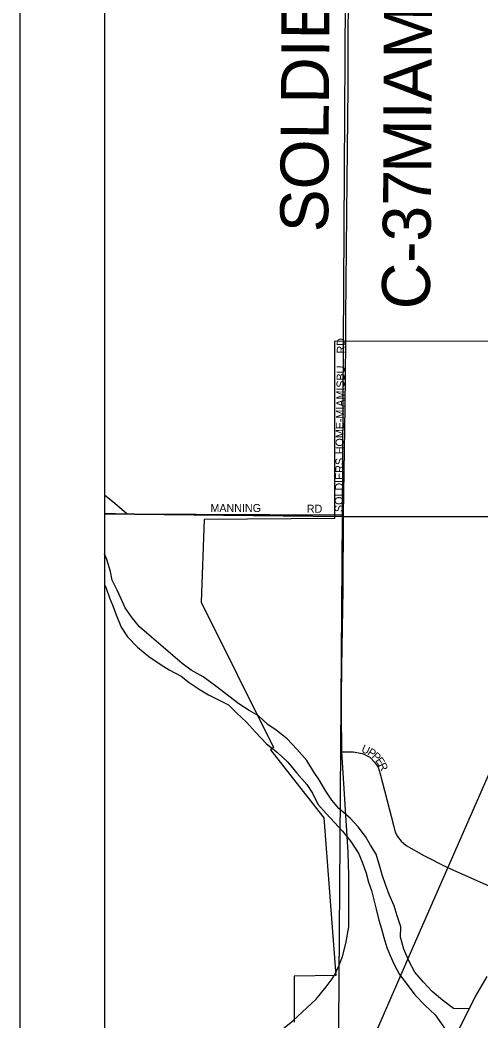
# Model space of a CAD drawing. Extents: x -209 to 4852, y 0 to 905.
# Drawn here: x 433.77 to 444.68, y 231.07 to 254.75 of the extents above; entities that cross this region are included whole.
import ezdxf

# ---------------------------------------------------------------- set-up
doc = ezdxf.new("R2010")
doc.units = 0
for name, color, linetype in [('Default', 7, 'Continuous'), ('GM_P_County_Alignment', 7, 'Continuous'), ('GM_X_Airport_Location_Class_2', 7, 'Continuous'), ('GM_X_Airport_Location_Class_3', 7, 'Continuous'), ('GM_X_County_Road', 7, 'Continuous'), ('GM_X_County_Road_Text', 7, 'Continuous'), ('GM_X_Major_Lake', 7, 'Continuous'), ('GM_X_Minor_Lake_Text', 7, 'Continuous'), ('GM_X_Minor_River', 7, 'Continuous'), ('GM_X_Township_Text', 7, 'Continuous'), ('GM_X_US_Location', 7, 'Continuous'), ('GM_X_US_Route', 7, 'Continuous'), ('SH_Data', 7, 'Continuous')]:
    doc.layers.add(name, color=color, linetype=linetype)

msp = doc.modelspace()

# ---------------------------------------------------------------- linework, layer by layer
at = {"layer": 'Default'}
msp.add_lwpolyline([(571.768, 202.559), (571.768, 338.559), (435.768, 338.559), (435.768, 202.559)], close=True, dxfattribs=at)
at = {"layer": 'GM_X_Airport_Location_Class_2'}
for points in [[(441.425, 243.044), (441.466, 245.601), (441.487, 247.113), (441.486, 247.232)], [(437.938, 243.066), (441.425, 243.044)], [(441.557, 233.834), (441.558, 233.885), (441.552, 234.548), (441.547, 234.768), (441.536, 235.069), (441.386, 237.438), (441.381, 238.37), (441.383, 238.737), (441.389, 239.444), (441.417, 241.271), (441.425, 243.044)], [(441.386, 237.438), (441.657, 237.443), (441.881, 237.399), (442.049, 237.31), (442.165, 237.197), (442.248, 237.076), (442.295, 236.921), (442.609, 235.704), (442.653, 235.541), (442.709, 235.434), (442.794, 235.326), (442.91, 235.221), (443.327, 234.986), (443.876, 234.71), (444.953, 234.227)], [(441.273, 232.272), (441.325, 232.394), (441.401, 232.598), (441.484, 232.902), (441.551, 233.301), (441.557, 233.834)], [(440.225, 231.074), (440.779, 231.587), (441.018, 231.878), (441.158, 232.065), (441.239, 232.192), (441.273, 232.272)], [(438.192, 226.628), (438.229, 227.105), (438.372, 228.802), (438.465, 229.255), (438.616, 229.553), (438.775, 229.793), (439.031, 230.108), (439.405, 230.422), (440.22, 231.069), (440.225, 231.074)]]:
    msp.add_lwpolyline(points, dxfattribs=at)
at = {"layer": 'GM_X_County_Road'}
msp.add_line((444.403, 231.362), (444.022, 230.609), dxfattribs=at)
for points in [[(444.403, 231.362), (444.03, 231.369), (443.768, 231.564), (443.528, 231.767), (443.319, 231.991), (443.119, 232.23), (442.979, 232.476), (442.856, 232.768), (442.778, 233.058), (442.783, 233.301), (442.697, 233.561), (442.625, 233.798), (442.509, 234.066), (442.423, 234.304), (442.35, 234.503), (442.286, 234.724), (442.201, 235.015), (442.068, 235.23), (441.951, 235.438), (441.773, 235.662), (441.587, 235.87), (441.317, 236.096), (441.154, 236.297), (441.006, 236.505), (440.851, 236.774), (440.718, 236.974), (440.556, 237.236), (440.326, 237.506), (440.095, 237.746), (439.832, 237.949), (439.637, 238.09), (439.413, 238.292), (439.195, 238.418), (438.947, 238.575), (438.407, 238.996), (438.107, 239.214), (437.821, 239.372), (437.611, 239.528), (437.386, 239.715), (437.102, 239.964), (436.878, 240.151), (436.601, 240.399), (436.422, 240.608), (436.26, 240.847), (436.165, 241.061), (436.07, 241.261), (435.953, 241.499), (435.912, 241.705), (435.826, 241.988), (435.768, 242.122)], [(435.768, 241.398), (435.805, 241.312), (435.884, 241.082), (435.964, 240.891), (436.043, 240.684), (436.167, 240.385), (436.314, 240.162), (436.553, 239.914), (436.815, 239.696), (437.108, 239.5), (437.303, 239.382), (437.582, 239.232), (437.777, 239.076), (438.032, 238.904), (438.228, 238.786), (438.439, 238.683), (438.702, 238.549), (438.897, 238.363), (439.128, 238.138), (439.344, 237.906), (439.605, 237.627), (439.867, 237.424), (440.106, 237.191), (440.322, 236.936), (440.56, 236.666), (440.693, 236.458), (440.817, 236.205), (441.018, 235.98), (441.211, 235.764), (441.405, 235.562), (441.598, 235.315), (441.79, 235.03), (441.884, 234.793), (441.964, 234.571), (442.02, 234.357), (442.092, 234.158), (442.156, 233.906), (442.205, 233.715), (442.268, 233.456), (442.325, 233.249), (442.382, 233.05), (442.453, 232.814), (442.533, 232.622), (442.627, 232.407), (442.752, 232.169), (442.915, 231.969), (443.115, 231.691), (443.361, 231.435), (443.601, 231.218), (444.022, 230.609)]]:
    msp.add_lwpolyline(points, dxfattribs=at)
at = {"layer": 'GM_X_County_Road_Text'}
for points in [[(441.486, 247.232), (441.481, 247.741), (441.511, 250.955), (441.538, 253.158), (441.544, 256.397), (441.56, 258.376), (441.578, 260.827), (441.579, 263.388)], [(435.768, 243.083), (436.297, 243.074), (437.931, 243.066), (437.938, 243.066)]]:
    msp.add_lwpolyline(points, dxfattribs=at)
at = {"layer": 'GM_X_Major_Lake'}
msp.add_line((444.403, 231.362), (444.022, 230.609), dxfattribs=at)
msp.add_lwpolyline([(444.822, 232.121), (444.546, 231.648), (444.403, 231.362)], dxfattribs=at)
at = {"layer": 'GM_X_Minor_Lake_Text'}
msp.add_lwpolyline([(435.768, 263.429), (435.768, 202.559), (529.706, 202.559)], dxfattribs=at)
at = {"layer": 'GM_X_Minor_River'}
for points in [[(435.768, 263.479), (435.768, 243.073), (441.402, 243.01), (441.524, 263.407)], [(441.524, 263.407), (461.475, 263.34), (461.375, 253.828), (454.651, 242.994), (441.402, 243.01)], [(435.768, 243.073), (435.768, 222.772), (437.382, 222.752), (441.278, 225.477), (441.402, 243.01)], [(441.402, 243.01), (454.651, 242.994), (441.278, 225.477)]]:
    msp.add_lwpolyline(points, close=True, dxfattribs=at)
at = {"layer": 'GM_X_Township_Text'}
msp.add_lwpolyline([(436.297, 243.074), (436.015, 243.311), (435.768, 243.512)], dxfattribs=at)
at = {"layer": 'GM_X_US_Location'}
msp.add_lwpolyline([(470.105, 242.295), (458.992, 242.683), (456.203, 242.78), (455.472, 241.539), (451.61, 242.07), (451.633, 242.86), (447.774, 242.815), (448.687, 244.902), (448.607, 244.96), (449.64, 247.153), (441.218, 247.15), (441.213, 242.956), (438.132, 242.935), (438.058, 240.983), (439.772, 237.543), (439.7, 237.487), (440.928, 235.917), (440.964, 235.877), (441.244, 232.146), (440.26, 232.134), (440.26, 231.04)], dxfattribs=at)
at = {"layer": 'GM_X_US_Route'}
msp.add_lwpolyline([(435.768, 216.189), (436.661, 218.231), (438.607, 222.648), (440.573, 227.118), (441.811, 229.926), (443.139, 232.968), (445.474, 238.289), (447.514, 242.95), (448.198, 244.53), (449.176, 246.574), (450.536, 249.292), (451.952, 252.1), (453.519, 255.209)], dxfattribs=at)
at = {"layer": 'SH_Data'}
for p, q in [((433.768, 340.559), (433.768, 200.559)), ((435.768, 338.559), (435.768, 202.559))]:
    msp.add_line(p, q, dxfattribs=at)

# ---------------------------------------------------------------- texts
at = {"layer": 'GM_P_County_Alignment'}
for s, height, rotation, p in [('SOLDIERS HOME-', 1.13636, 89.6699, (441.064, 249.73)), ('MIAMISBU RD', 1.13636, 89.6951, (443.503, 251.135)), ('C-37', 1.1364, 89.3129, (443.469, 247.904))]:
    msp.add_text(s, height=height, rotation=rotation, dxfattribs=at).set_placement(p)
at = {"layer": 'GM_X_Airport_Location_Class_3'}
for s, height, rotation, p in [('RD', 0.1894, 90, (441.459, 246.861)), ('HOME-MIAMISBU', 0.18939, 89.0983, (441.426, 244.478)), ('SOLDIERS', 0.1894, 89.1324, (441.409, 243.111)), ('MANNING', 0.1894, 0, (438.278, 243.113)), ('RD', 0.1894, 0, (440.561, 243.096)), ('U', 0.189, 336.2217, (441.835, 237.446)), ('P', 0.189, 327.1056, (441.981, 237.383)), ('P', 0.189, 315.5795, (442.085, 237.317)), ('E', 0.189, 305.039, (442.174, 237.23)), ('R', 0.189, 295.8809, (442.246, 237.128))]:
    msp.add_text(s, height=height, rotation=rotation, dxfattribs=at).set_placement(p)

doc.saveas('drawing.dxf')
